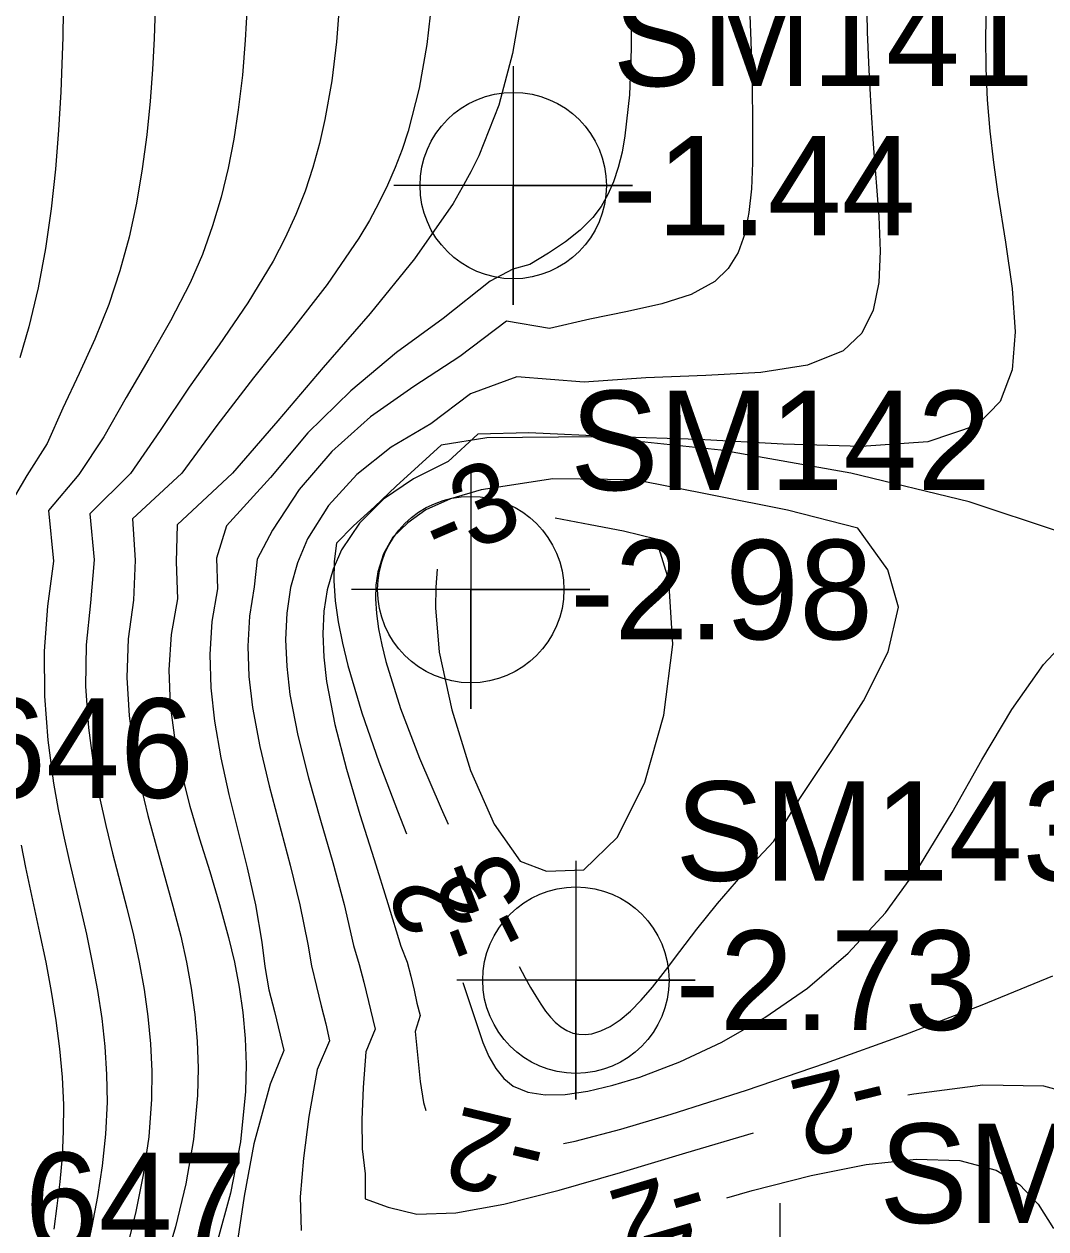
# Model space of a CAD drawing. Extents: x 2602990 to 2605851, y 618069 to 619180.
# Drawn here: x 2604064.45 to 2604090.15, y 618419.03 to 618449.32 of the extents above; entities that cross this region are included whole.
import ezdxf

# ---------------------------------------------------------------- set-up
doc = ezdxf.new("R2010")
doc.units = 0
for name, color, linetype in [('DTM Contours Major', 7, 'Continuous'), ('DTM Contours Major Text', 7, 'Continuous'), ('DTM Contours Minor', 7, 'Continuous'), ('DTM Contours Minor Text', 7, 'Continuous'), ('Exist DTM Breakline', 7, 'Continuous'), ('Exist DTM Breakline Underwater', 7, 'Continuous'), ('Exist DTM Breakline Underwater Cogo Number', 7, 'Continuous'), ('Exist DTM Regular Point Underwater CELL', 7, 'Continuous'), ('Exist DTM Regular Point Underwater Cogo Elevation', 7, 'Continuous'), ('Exist DTM Regular Point Underwater Cogo Number', 7, 'Continuous')]:
    doc.layers.add(name, color=color, linetype=linetype)

msp = doc.modelspace()

# ---------------------------------------------------------------- linework, layer by layer
at = {"layer": 'DTM Contours Major'}
for points in [[(2604085.642, 618450.074), (2604085.658, 618449.119), (2604085.695, 618448.167), (2604085.747, 618447.227), (2604085.81, 618446.305), (2604085.949, 618444.482), (2604085.985, 618443.613), (2604085.949, 618442.822), (2604085.807, 618442.128), (2604085.52, 618441.55), (2604085.054, 618441.106), (2604084.157, 618440.744), (2604082.979, 618440.561), (2604081.597, 618440.481), (2604080.09, 618440.425), (2604078.535, 618440.32), (2604076.848, 618440.453), (2604075.675, 618440.021), (2604074.682, 618439.272), (2604073.682, 618438.685), (2604072.818, 618437.996), (2604072.109, 618437.221), (2604071.575, 618436.375), (2604071.325, 618435.778), (2604071.154, 618435.157), (2604071.057, 618434.514), (2604071.026, 618433.85), (2604071.056, 618433.168), (2604071.138, 618432.469), (2604071.336, 618431.432), (2604071.601, 618430.374), (2604071.904, 618429.306), (2604072.213, 618428.24), (2604072.5, 618427.186), (2604072.735, 618426.155), (2604072.881, 618425.678), (2604072.994, 618425.232), (2604073.28, 618424.052), (2604073.042, 618423.479), (2604072.977, 618422.584), (2604072.947, 618421.775), (2604072.951, 618421.044), (2604073.033, 618420.418), (2604073.029, 618419.785), (2604073.611, 618419.581), (2604074.326, 618419.398), (2604075.309, 618419.435), (2604076.518, 618419.651), (2604077.912, 618420.003), (2604079.45, 618420.448), (2604081.092, 618420.944), (2604082.796, 618421.447)], [(2604086.68, 618422.398), (2604086.834, 618422.431), (2604088.567, 618422.651), (2604090.09, 618422.627), (2604091.328, 618422.296)]]:
    msp.add_lwpolyline(points, dxfattribs=at)
at = {"layer": 'DTM Contours Minor'}
for points in [[(2604082.599, 618452.289), (2604082.727, 618448.895), (2604082.76, 618447.811), (2604082.776, 618446.785), (2604082.77, 618445.834), (2604082.743, 618445.179), (2604082.684, 618444.583), (2604082.578, 618444.047), (2604082.408, 618443.577), (2604082.161, 618443.175), (2604081.821, 618442.845), (2604081.23, 618442.524), (2604080.49, 618442.287), (2604079.63, 618442.093), (2604078.679, 618441.9), (2604077.667, 618441.668), (2604076.584, 618441.85), (2604075.411, 618440.962), (2604074.255, 618440.21), (2604073.165, 618439.443), (2604072.189, 618438.574), (2604071.367, 618437.62), (2604070.698, 618436.595), (2604070.316, 618435.864), (2604070.236, 618435.173), (2604070.118, 618434.434), (2604070.078, 618433.68), (2604070.106, 618432.915), (2604070.195, 618432.14), (2604070.376, 618431.158), (2604070.612, 618430.167), (2604071.145, 618428.175), (2604071.389, 618427.18), (2604071.584, 618426.191), (2604071.676, 618425.648), (2604071.805, 618425.126), (2604071.921, 618424.638), (2604072.037, 618424.189), (2604072.133, 618423.763), (2604071.821, 618423.036), (2604071.609, 618421.86), (2604071.478, 618420.806), (2604071.393, 618419.834), (2604071.418, 618418.99)], [(2604067.745, 618449.723), (2604067.718, 618448.955), (2604067.676, 618448.175), (2604067.617, 618447.385), (2604067.533, 618446.534), (2604067.422, 618445.678), (2604067.277, 618444.82), (2604067.092, 618443.964), (2604066.861, 618443.114), (2604066.579, 618442.272), (2604066.225, 618441.4), (2604065.833, 618440.533), (2604065.426, 618439.661), (2604065.029, 618438.777), (2604064.519, 618437.971), (2604064.033, 618437.141)], [(2604065.434, 618449.655), (2604065.422, 618448.99), (2604065.401, 618448.31), (2604065.373, 618447.615), (2604065.318, 618446.652), (2604065.24, 618445.669), (2604065.133, 618444.674), (2604064.99, 618443.677), (2604064.805, 618442.686), (2604064.571, 618441.711), (2604064.344, 618440.93)], [(2604070.061, 618449.789), (2604070.014, 618448.917), (2604069.941, 618448.039), (2604069.838, 618447.16), (2604069.725, 618446.426), (2604069.583, 618445.696), (2604069.407, 618444.97), (2604069.192, 618444.248), (2604068.933, 618443.53), (2604068.625, 618442.815), (2604068.135, 618441.859), (2604067.585, 618440.901), (2604067.013, 618439.933), (2604066.456, 618438.947), (2604065.826, 618437.998), (2604065.066, 618437.095), (2604065.19, 618435.819), (2604065.042, 618434.685), (2604064.957, 618433.555), (2604064.962, 618432.427), (2604065.043, 618431.316), (2604065.188, 618430.236), (2604065.306, 618429.574), (2604065.439, 618428.927), (2604065.581, 618428.293), (2604065.875, 618427.052), (2604066.015, 618426.439), (2604066.165, 618425.731), (2604066.295, 618425.024), (2604066.402, 618424.32), (2604066.48, 618423.618), (2604066.526, 618422.917), (2604066.535, 618422.219), (2604066.495, 618421.412), (2604066.411, 618420.618), (2604066.294, 618419.844), (2604066.156, 618419.101), (2604066.006, 618418.398)], [(2604072.383, 618449.853), (2604072.307, 618448.872), (2604072.189, 618447.891), (2604072.018, 618446.923), (2604071.879, 618446.315), (2604071.712, 618445.715), (2604071.516, 618445.121), (2604071.286, 618444.531), (2604071.019, 618443.944), (2604070.713, 618443.357), (2604070.076, 618442.312), (2604069.356, 618441.258), (2604068.605, 618440.189), (2604067.874, 618439.102), (2604067.129, 618438.02), (2604066.101, 618437.008), (2604066.209, 618435.85), (2604066.12, 618434.771), (2604066.011, 618433.717), (2604065.997, 618432.666), (2604066.066, 618431.629), (2604066.204, 618430.614), (2604066.342, 618429.887), (2604066.502, 618429.175), (2604066.676, 618428.475), (2604067.032, 618427.096), (2604067.198, 618426.412), (2604067.345, 618425.733), (2604067.469, 618425.053), (2604067.566, 618424.37), (2604067.633, 618423.683), (2604067.665, 618422.993), (2604067.658, 618422.296), (2604067.583, 618421.342), (2604067.445, 618420.393), (2604067.26, 618419.467), (2604067.043, 618418.582)], [(2604074.703, 618449.908), (2604074.583, 618448.803), (2604074.39, 618447.705), (2604074.111, 618446.63), (2604073.958, 618446.17), (2604073.786, 618445.717), (2604073.591, 618445.268), (2604073.375, 618444.823), (2604073.134, 618444.379), (2604072.87, 618443.936), (2604072.071, 618442.776), (2604071.165, 618441.606), (2604070.219, 618440.425), (2604069.3, 618439.229), (2604068.418, 618438.031), (2604067.176, 618436.883), (2604067.244, 618435.842), (2604067.201, 618434.841), (2604067.069, 618433.864), (2604067.037, 618432.891), (2604067.091, 618431.927), (2604067.22, 618430.979), (2604067.376, 618430.195), (2604067.563, 618429.422), (2604067.77, 618428.658), (2604068.195, 618427.144), (2604068.389, 618426.388), (2604068.533, 618425.737), (2604068.653, 618425.082), (2604068.745, 618424.421), (2604068.804, 618423.752), (2604068.828, 618423.074), (2604068.813, 618422.385), (2604068.708, 618421.278), (2604068.515, 618420.168), (2604068.256, 618419.081), (2604067.948, 618418.047)], [(2604076.959, 618449.879), (2604076.738, 618448.58), (2604076.389, 618447.285), (2604075.887, 618446.01), (2604075.689, 618445.608), (2604075.473, 618445.21), (2604075.239, 618444.813), (2604074.268, 618443.418), (2604073.151, 618442.043), (2604071.976, 618440.686), (2604070.832, 618439.343), (2604069.693, 618438.031), (2604068.296, 618436.731), (2604068.272, 618435.798), (2604068.312, 618434.874), (2604068.152, 618433.975), (2604068.093, 618433.083), (2604068.126, 618432.197), (2604068.237, 618431.321), (2604068.407, 618430.487), (2604068.622, 618429.66), (2604068.865, 618428.836), (2604069.119, 618428.014), (2604069.368, 618427.19), (2604069.595, 618426.36), (2604069.739, 618425.737), (2604069.858, 618425.108), (2604069.949, 618424.47), (2604070.008, 618423.822), (2604070.033, 618423.161), (2604070.018, 618422.484), (2604069.89, 618421.216), (2604069.643, 618419.931), (2604069.295, 618418.669)], [(2604079.713, 618449.938), (2604079.72, 618448.7), (2604079.675, 618447.544), (2604079.565, 618446.512), (2604079.49, 618446.096), (2604079.396, 618445.711), (2604079.279, 618445.357), (2604079.135, 618445.032), (2604078.962, 618444.733), (2604078.756, 618444.459), (2604078.439, 618444.139), (2604078.066, 618443.844), (2604077.641, 618443.56), (2604077.169, 618443.273), (2604076.742, 618443.161), (2604076.175, 618442.856), (2604074.987, 618441.915), (2604073.821, 618441.062), (2604072.666, 618440.099), (2604071.585, 618439.046), (2604070.645, 618437.922), (2604069.545, 618436.705), (2604069.286, 618435.892), (2604069.318, 618435.126), (2604069.175, 618434.301), (2604069.121, 618433.469), (2604069.145, 618432.632), (2604069.235, 618431.794), (2604069.396, 618430.874), (2604069.603, 618429.954), (2604070.061, 618428.106), (2604070.268, 618427.175), (2604070.43, 618426.239), (2604070.502, 618425.631), (2604070.602, 618425.038), (2604070.747, 618424.498), (2604070.984, 618423.514), (2604070.639, 618422.674), (2604070.228, 618421.17), (2604069.984, 618419.855), (2604069.798, 618418.626)], [(2604088.653, 618449.77), (2604088.63, 618448.988), (2604088.64, 618448.203), (2604088.679, 618447.416), (2604088.744, 618446.628), (2604088.832, 618445.837), (2604088.942, 618445.045), (2604089.133, 618443.839), (2604089.301, 618442.672), (2604089.38, 618441.586), (2604089.303, 618440.624), (2604089.005, 618439.828), (2604088.421, 618439.239), (2604087.187, 618438.821), (2604085.513, 618438.7), (2604083.544, 618438.758), (2604081.424, 618438.879), (2604079.297, 618438.946), (2604077.148, 618439.047), (2604075.861, 618439.007), (2604075.119, 618438.327), (2604074.242, 618437.889), (2604073.489, 618437.373), (2604072.884, 618436.774), (2604072.434, 618436.1), (2604072.221, 618435.613), (2604072.075, 618435.099), (2604071.991, 618434.558), (2604071.964, 618433.992), (2604071.987, 618433.403), (2604072.057, 618432.791), (2604072.265, 618431.709), (2604072.556, 618430.589), (2604072.899, 618429.451), (2604073.258, 618428.319), (2604073.6, 618427.212), (2604073.927, 618426.137), (2604074.083, 618425.74), (2604074.176, 618425.381), (2604074.259, 618425.036), (2604074.332, 618424.706), (2604074.414, 618424.396), (2604074.283, 618423.991), (2604074.413, 618422.741), (2604074.499, 618422.21), (2604074.558, 618422.008)], [(2604091.685, 618435.863), (2604090.496, 618436.556), (2604088.219, 618437.313), (2604085.248, 618438.032), (2604081.973, 618438.609), (2604078.789, 618438.94), (2604076.086, 618438.922), (2604074.944, 618438.734), (2604074.369, 618438.216), (2604073.807, 618437.699), (2604073.264, 618437.186), (2604072.738, 618436.702), (2604072.312, 618436.269), (2604072.253, 618435.806), (2604072.243, 618435.322), (2604072.278, 618434.817), (2604072.351, 618434.294), (2604072.459, 618433.752), (2604072.595, 618433.193), (2604072.949, 618432.001), (2604073.374, 618430.773), (2604073.84, 618429.54), (2604074.069, 618428.961)], [(2604086.177, 618435.602), (2604085.426, 618436.65), (2604083.655, 618437.096), (2604081.758, 618437.48), (2604079.81, 618437.862), (2604077.751, 618437.884), (2604075.948, 618437.607), (2604075.177, 618437.383), (2604074.559, 618437.109), (2604074.103, 618436.78), (2604073.727, 618436.419), (2604073.486, 618436.005), (2604073.346, 618435.547), (2604073.301, 618435.217), (2604073.291, 618434.869), (2604073.314, 618434.502), (2604073.367, 618434.117), (2604073.447, 618433.714), (2604073.551, 618433.294), (2604073.919, 618432.113), (2604074.394, 618430.863), (2604074.937, 618429.596), (2604075.12, 618429.204)], [(2604077.593, 618428.022), (2604078.532, 618428.058), (2604079.373, 618428.882), (2604080.062, 618430.258), (2604080.544, 618431.95), (2604080.765, 618433.723), (2604080.669, 618435.34), (2604080.346, 618436.374), (2604079.526, 618436.572), (2604078.692, 618436.729), (2604077.807, 618436.902)], [(2604074.84, 618435.62), (2604074.808, 618435.162), (2604074.798, 618434.647), (2604074.893, 618433.531), (2604075.205, 618432.084), (2604075.681, 618430.559), (2604076.272, 618429.205), (2604076.926, 618428.276), (2604077.593, 618428.022)], [(2604076.904, 618425.625), (2604077.054, 618425.346), (2604077.192, 618425.1), (2604077.323, 618424.879), (2604077.448, 618424.682), (2604077.569, 618424.508), (2604077.688, 618424.358), (2604077.807, 618424.232), (2604077.953, 618424.109), (2604078.101, 618424.017), (2604078.253, 618423.956), (2604078.407, 618423.924), (2604078.565, 618423.918), (2604078.727, 618423.939), (2604078.955, 618424.007), (2604079.193, 618424.123), (2604079.441, 618424.289), (2604079.7, 618424.507), (2604079.972, 618424.781), (2604080.258, 618425.111), (2604080.581, 618425.524), (2604080.945, 618426.009), (2604081.375, 618426.57), (2604081.896, 618427.215), (2604082.532, 618427.949), (2604083.308, 618428.776), (2604083.959, 618429.854), (2604084.769, 618431.057), (2604085.567, 618432.309), (2604086.182, 618433.535), (2604086.442, 618434.658), (2604086.177, 618435.602)], [(2604075.489, 618425.222), (2604075.851, 618424.12), (2604075.993, 618423.717), (2604076.143, 618423.364), (2604076.312, 618423.061), (2604076.513, 618422.814), (2604076.756, 618422.623), (2604077.119, 618422.472), (2604077.557, 618422.404), (2604078.063, 618422.413), (2604078.632, 618422.493), (2604079.259, 618422.641), (2604079.937, 618422.85), (2604080.944, 618423.232), (2604082.005, 618423.727), (2604083.086, 618424.342), (2604084.155, 618425.084), (2604085.176, 618425.96), (2604086.117, 618426.977), (2604086.997, 618428.194), (2604087.792, 618429.501), (2604088.544, 618430.824), (2604089.296, 618432.089), (2604090.089, 618433.223), (2604090.965, 618434.151)], [(2604064.375, 618428.678), (2604064.488, 618428.115), (2604064.84, 618426.476), (2604064.992, 618425.735), (2604065.129, 618425), (2604065.248, 618424.274), (2604065.343, 618423.556), (2604065.408, 618422.848), (2604065.44, 618422.152), (2604065.436, 618421.49), (2604065.403, 618420.842), (2604065.347, 618420.214), (2604065.277, 618419.608), (2604065.199, 618419.027)], [(2604078.015, 618421.176), (2604078.314, 618421.237), (2604079.464, 618421.538), (2604080.728, 618421.912), (2604082.618, 618422.515), (2604084.61, 618423.194), (2604086.616, 618423.919), (2604088.552, 618424.662), (2604090.33, 618425.394)], [(2604082.13, 618419.813), (2604082.762, 618419.996), (2604084.246, 618420.376), (2604085.63, 618420.651), (2604086.887, 618420.788), (2604087.987, 618420.753), (2604088.9, 618420.511), (2604089.488, 618420.148), (2604089.961, 618419.65), (2604090.343, 618419.039)]]:
    msp.add_lwpolyline(points, dxfattribs=at)
at = {"layer": 'Exist DTM Breakline'}
msp.add_spline([(2604056.195, 618608.101), (2604070.612, 618564.846), (2604060.948, 618498.617), (2604052.223, 618447.183), (2604051.568, 618445.166), (2604051.779, 618438.355), (2604056.316, 618420.051), (2604056.045, 618414.227), (2604060.112, 618404.174), (2604065.814, 618393.977), (2604079.591, 618374.932), (2604102.645, 618354.376), (2604129.573, 618330.438), (2604185.644, 618288.739), (2604229.181, 618260.22), (2604259.941, 618240.43), (2604275.412, 618231.212), (2604276.014, 618212.47)], degree=3, dxfattribs=at)
at = {"layer": 'Exist DTM Breakline Underwater'}
msp.add_spline([(2604079.985, 618669.398), (2604080.498, 618655.701), (2604080.544, 618620.53), (2604079.102, 618556.838), (2604066.566, 618502.508), (2604057.691, 618449.657), (2604060.643, 618427.367), (2604061.965, 618415.95), (2604060.058, 618413.35)], degree=3, dxfattribs=at)
at = {"layer": 'Exist DTM Regular Point Underwater CELL'}
for points in [[(2604076.754, 618448.259), (2604076.754, 618442.259), (2604076.754, 618445.259), (2604079.754, 618445.259), (2604073.754, 618445.259)], [(2604075.684, 618438.103), (2604075.684, 618432.103), (2604075.684, 618435.103), (2604078.684, 618435.103), (2604072.684, 618435.103)], [(2604078.331, 618428.283), (2604078.331, 618422.283), (2604078.331, 618425.283), (2604081.331, 618425.283), (2604075.331, 618425.283)], [(2604083.46, 618419.68), (2604083.46, 618413.68), (2604083.46, 618416.68), (2604086.46, 618416.68), (2604080.46, 618416.68)]]:
    msp.add_lwpolyline(points, dxfattribs=at)
for centre in [(2604076.754, 618445.259), (2604075.684, 618435.103), (2604078.331, 618425.283)]:
    msp.add_circle(centre, 2.344, dxfattribs=at)

# ---------------------------------------------------------------- texts
at = {"layer": 'DTM Contours Major Text'}
msp.add_text('-2', height=2, rotation=193.7582, dxfattribs=at).set_placement((2604085.92, 618423.29))
at = {"layer": 'DTM Contours Minor Text'}
for s, rotation, p in [('-3', 23.3656, (2604074.912, 618435.708)), ('-2', 110.7938, (2604076.261, 618426.079)), ('-3', 116.4953, (2604077.537, 618426.529)), ('-2', 166.4588, (2604077.702, 618421.569)), ('-2', 196.6425, (2604081.337, 618420.623)), ('-2', 196.1473, (2604082.188, 618419.469))]:
    msp.add_text(s, height=2, rotation=rotation, dxfattribs=at).set_placement(p)
at = {"layer": 'Exist DTM Breakline Underwater Cogo Number'}
for s, p in [('646', (2604063.143, 618429.867)), ('647', (2604064.465, 618418.45))]:
    msp.add_text(s, height=2.5, dxfattribs=at).set_placement(p)
at = {"layer": 'Exist DTM Regular Point Underwater Cogo Elevation'}
for s, p in [('-1.44', (2604079.254, 618444.009)), ('-2.98', (2604078.184, 618433.853)), ('-2.73', (2604080.831, 618424.033))]:
    msp.add_text(s, height=2.5, dxfattribs=at).set_placement(p)
at = {"layer": 'Exist DTM Regular Point Underwater Cogo Number'}
for s, p in [('SM141', (2604079.254, 618447.759)), ('SM142', (2604078.184, 618437.603)), ('SM143', (2604080.831, 618427.783)), ('SM144', (2604085.96, 618419.18))]:
    msp.add_text(s, height=2.5, dxfattribs=at).set_placement(p)

doc.saveas('drawing.dxf')
